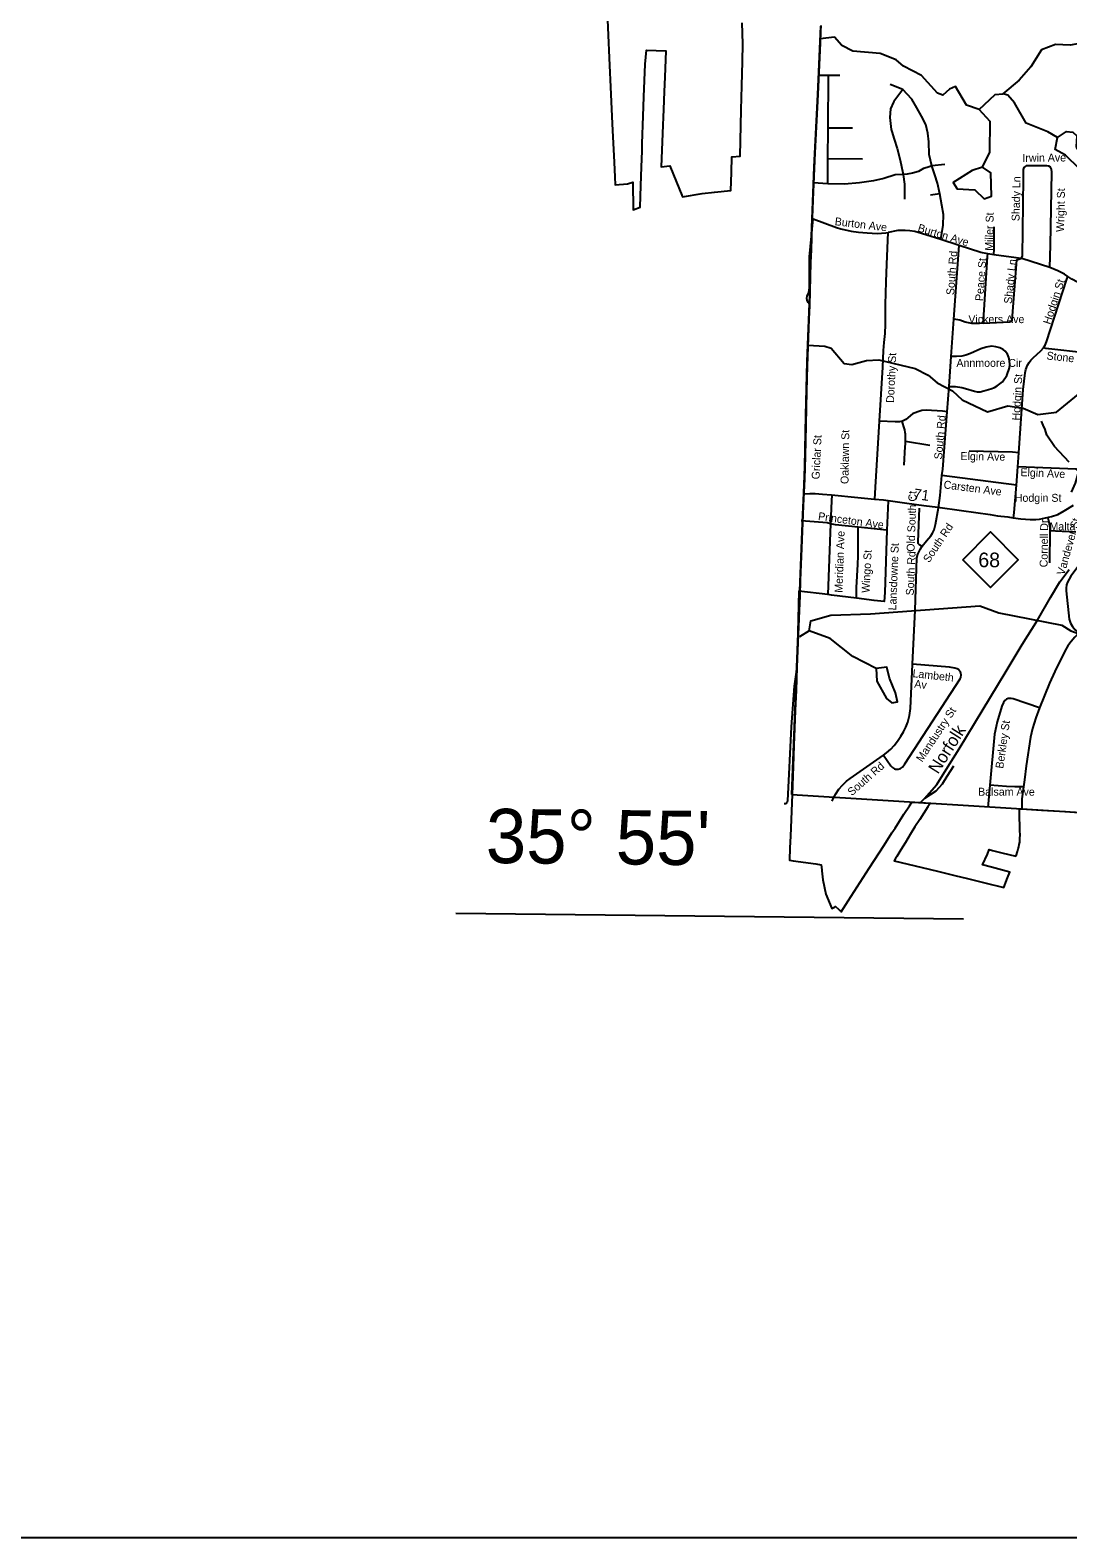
# Model space of a CAD drawing. Extents: x 1662474 to 1856135, y 779280 to 917889.
# Drawn here: x 1680914 to 1693341, y 782767 to 800815 of the extents above; entities that cross this region are included whole.
import ezdxf

# ---------------------------------------------------------------- set-up
doc = ezdxf.new("R2010")
doc.units = 0
for name, color, linetype in [('Exist Boundary Political City Limit New', 7, 'Continuous'), ('Exist Boundary Political CountyLine', 7, 'Continuous'), ('Exist Hydrographic Misc Water Feature', 7, 'Continuous'), ('Exist Hydrographic Pond Under 1500 Sq Ft', 7, 'Continuous'), ('Exist Railroad Mainline', 7, 'Continuous'), ('Exist Railroad Mainline Label', 7, 'Continuous'), ('Exist Railroad Siding', 7, 'Continuous'), ('Exist Road Non-System Type 51', 7, 'Continuous'), ('Exist Road Non-System Type 51 Label', 7, 'Continuous'), ('Exist Road Primary NC Shield CELL', 7, 'Continuous'), ('Exist Road Primary NC Shield Number Label', 7, 'Continuous'), ('Exist Road Primary NC UnDivided 4 Lane Attributed', 7, 'Continuous'), ('Map Preparation Boundary City Limit Buffer Line', 7, 'Continuous'), ('Map Preparation Inset Cut Line', 7, 'Continuous'), ('Map Preparation Longitude Latitude Label', 7, 'Continuous'), ('Map Preparation Longitude Latitude Lines', 7, 'Continuous'), ('Prop Guardrail', 7, 'Continuous')]:
    doc.layers.add(name, color=color, linetype=linetype)

msp = doc.modelspace()

# ---------------------------------------------------------------- linework, layer by layer
at = {"layer": 'Exist Boundary Political City Limit New'}
for points in [[(1687812, 801307), (1687854, 800393), (1687865, 800135), (1687885, 799693), (1687893, 799538), (1687907, 799236), (1687911, 799143), (1687916, 799059), (1687922, 798964), (1688066, 798974), (1688133, 798995), (1688136, 798663), (1688218, 798697), (1688227, 798957), (1688235, 799175), (1688242, 799369), (1688245, 799458), (1688256, 799786), (1688265, 800018), (1688278, 800406), (1688294, 800576), (1688528, 800569), (1688515, 800253), (1688508, 800081), (1688499, 799864), (1688495, 799774), (1688491, 799677), (1688471, 799180), (1688574, 799192), (1688728, 798818), (1688960, 798858), (1689108, 798877), (1689305, 798895), (1689312, 799109), (1689318, 799297), (1689417, 799306), (1689430, 799859), (1689437, 800149), (1689444, 800440), (1689449, 800651), (1689441, 800901)], [(1690383, 800871), (1690380, 800804), (1690374, 800663), (1690348, 800043), (1690310, 799345), (1690288, 798785), (1690284, 798669), (1690277, 798481), (1690266, 798187), (1690261, 798032), (1690248, 797518), (1690241, 797354), (1690223, 796912), (1690216, 796657)], [(1690216, 796657), (1690208, 796303), (1690203, 796083), (1690195, 795715), (1690186, 795441), (1690172, 795120), (1690164, 794919), (1690148, 794516), (1690137, 794230), (1690130, 794039), (1690123, 793863), (1690108, 793485), (1690097, 793191), (1690086, 792912), (1690077, 792672), (1690064, 792350), (1690061, 792259), (1690055, 792120), (1690042, 791773), (1690038, 791664), (1690018, 791166), (1690013, 791026), (1690007, 790879), (1690009, 790878), (1690050, 790873), (1690322, 790834), (1690388, 790824), (1690394, 790762), (1690395, 790750), (1690407, 790642), (1690444, 790474), (1690514, 790300), (1690547, 790318), (1690557, 790323), (1690594, 790292), (1690610, 790278), (1690628, 790263), (1690628, 790262), (1690712, 790392), (1690819, 790559), (1690963, 790783), (1691141, 791059), (1691235, 791207), (1691272, 791264), (1691377, 791428), (1691443, 791530), (1691472, 791575), (1691488, 791574), (1691615, 791566), (1691693, 791561), (1691687, 791553), (1691664, 791517), (1691568, 791368), (1691510, 791278), (1691454, 791186), (1691397, 791092), (1691342, 791002), (1691331, 790984), (1691294, 790923), (1691278, 790898), (1691263, 790872), (1691427, 790832), (1691679, 790770), (1691796, 790742), (1692003, 790691), (1692123, 790662), (1692346, 790608), (1692573, 790552), (1692619, 790666), (1692647, 790735), (1692425, 790794), (1692321, 790822), (1692378, 790953), (1692401, 791006), (1692437, 790997), (1692551, 790968), (1692720, 790926), (1692722, 790931), (1692738, 790983), (1692747, 791014), (1692755, 791039), (1692760, 791068), (1692765, 791094), (1692767, 791124), (1692768, 791148), (1692769, 791174), (1692767, 791238), (1692765, 791324), (1692764, 791360), (1692763, 791407), (1692762, 791445), (1692761, 791467), (1692762, 791480), (1692763, 791482), (1692764, 791494), (1692786, 791493), (1693025, 791478), (1693312, 791460), (1693581, 791443)]]:
    msp.add_lwpolyline(points, dxfattribs=at)
at = {"layer": 'Exist Boundary Political CountyLine'}
for points in [[(1690037, 791664), (1690168, 795016), (1690178, 795271), (1690193, 795592), (1690205, 796201), (1690220, 796849), (1690253, 797643), (1690261, 798032), (1690302, 799178), (1690348, 800043), (1690383, 800862)], [(1690037, 791664), (1701364, 790958), (1714716, 790252), (1740499, 788706), (1750629, 788065), (1759370, 787540), (1762189, 787333), (1768414, 786934), (1776473, 786426), (1794607, 785397), (1814975, 784259), (1839558, 782881)]]:
    msp.add_lwpolyline(points, dxfattribs=at)
at = {"layer": 'Exist Hydrographic Misc Water Feature'}
for points in [[(1692278, 799863), (1692128, 799915), (1691997, 800141), (1691922, 800110), (1691846, 800036), (1691780, 800060), (1691590, 800271), (1691375, 800383), (1691284, 800458), (1691093, 800537), (1690768, 800563), (1690635, 800632), (1690545, 800732), (1690376, 800711)], [(1696848, 799307), (1696741, 799414), (1696726, 799533), (1696486, 799777), (1695764, 800051), (1695389, 800056), (1695313, 800015), (1695155, 800024), (1694632, 800232), (1694558, 800332), (1694551, 800430), (1694469, 800541), (1694261, 800610), (1693637, 800682), (1693370, 800635), (1693195, 800645), (1693027, 800580), (1692900, 800375), (1692757, 800217), (1692563, 800054)], [(1692278, 799863), (1692471, 800046), (1692563, 800054)], [(1693216, 799529), (1693100, 799597), (1692843, 799700), (1692704, 799943), (1692621, 800036), (1692563, 800054)], [(1692320, 799173), (1692406, 799355), (1692409, 799722), (1692278, 799863)], [(1690228, 797044), (1690430, 797032), (1690505, 797007), (1690661, 796823), (1690753, 796812), (1690928, 796861), (1691079, 796867), (1691511, 796763), (1691668, 796685), (1691776, 796594), (1691958, 796498), (1692074, 796391), (1692381, 796244), (1692623, 796317), (1692806, 796291), (1692981, 796215), (1693206, 796243), (1693467, 796458)], [(1693357, 795644), (1693180, 795833), (1693088, 795967), (1693068, 796035), (1693047, 796086), (1693025, 796134)], [(1690244, 793625), (1690262, 793743), (1690504, 793813), (1690979, 793827), (1692289, 793922), (1692513, 793841), (1693270, 793692), (1693378, 793624), (1693652, 793523), (1693960, 793487), (1694549, 793222), (1695382, 793202), (1695731, 793057), (1695920, 792847), (1695977, 792721), (1695991, 792464), (1695922, 792272)], [(1690244, 793625), (1690126, 793553)], [(1691047, 793175), (1690765, 793319), (1690493, 793531), (1690244, 793625)]]:
    msp.add_lwpolyline(points, dxfattribs=at)
at = {"layer": 'Exist Hydrographic Pond Under 1500 Sq Ft'}
for points in [[(1693216, 799529), (1693325, 799602), (1693400, 799594), (1693450, 799550), (1693440, 799419), (1693563, 799210), (1693529, 799142), (1693479, 799153), (1693314, 799320), (1693190, 799388), (1693216, 799529)], [(1692320, 799173), (1692195, 799133), (1691968, 798993), (1692017, 798916), (1692226, 798905), (1692341, 798795), (1692425, 798829), (1692420, 799105), (1692320, 799173)], [(1691047, 793175), (1691054, 793024), (1691169, 792815), (1691235, 792764), (1691301, 792773), (1691278, 792882), (1691204, 793057), (1691172, 793189), (1691047, 793175)]]:
    msp.add_lwpolyline(points, dxfattribs=at)
at = {"layer": 'Exist Railroad Mainline'}
msp.add_line((1691578, 791568), (1691624, 791616), dxfattribs=at)
msp.add_lwpolyline([(1691624, 791616), (1691771, 791784), (1691904, 791996), (1692041, 792213), (1692225, 792516), (1692417, 792839), (1692590, 793122), (1692793, 793459), (1692978, 793754), (1693134, 794023), (1693245, 794211), (1693356, 794360)], dxfattribs=at)
at = {"layer": 'Exist Railroad Siding'}
msp.add_lwpolyline([(1691972, 792003), (1691893, 791880), (1691835, 791790), (1691760, 791707), (1691624, 791616)], dxfattribs=at)
at = {"layer": 'Exist Road Non-System Type 51'}
for p, q in [((1690474, 800271), (1690353, 800271)), ((1690470, 799641), (1690474, 800271)), ((1690609, 800271), (1690474, 800271)), ((1691366, 800106), (1691214, 800165)), ((1690467, 799276), (1690470, 799641)), ((1690761, 799641), (1690470, 799641)), ((1690466, 798977), (1690467, 799276)), ((1690882, 799272), (1690467, 799276)), ((1691868, 799206), (1691712, 799191)), ((1690466, 798977), (1690292, 798986)), ((1691809, 798854), (1691696, 798838)), ((1692039, 798238), (1691820, 798307)), ((1691976, 797357), (1692039, 798238)), ((1692453, 798124), (1692385, 798136)), ((1691945, 796907), (1691976, 797357)), ((1691918, 796551), (1691945, 796907)), ((1691897, 796247), (1691918, 796551)), ((1691688, 795843), (1691399, 795890)), ((1692741, 795589), (1692753, 795756)), ((1692725, 795368), (1692741, 795589)), ((1692725, 795368), (1691834, 795485)), ((1691188, 795182), (1691173, 794829)), ((1690499, 794906), (1690468, 794060)), ((1691173, 794829), (1690830, 794866)), ((1693124, 794820), (1693122, 794438)), ((1692406, 791779), (1692382, 791508))]:
    msp.add_line(p, q, dxfattribs=at)
for points in [[(1691366, 800106), (1691258, 799960), (1691254, 799952), (1691219, 799873), (1691210, 799769), (1691227, 799626), (1691232, 799600), (1691262, 799508), (1691297, 799400), (1691332, 799257), (1691366, 799105), (1691368, 799088)], [(1691712, 799191), (1691682, 799327), (1691678, 799476), (1691664, 799580), (1691639, 799685), (1691588, 799785), (1691531, 799886), (1691472, 799989), (1691366, 800106)], [(1691712, 799191), (1691681, 799180), (1691656, 799170), (1691655, 799170), (1691611, 799157), (1691552, 799124), (1691479, 799102), (1691417, 799091), (1691368, 799088)], [(1691809, 798854), (1691781, 798984), (1691750, 799083), (1691712, 799191)], [(1693124, 797974), (1693132, 798242), (1693148, 799113), (1693147, 799149), (1693134, 799173), (1693113, 799185), (1693088, 799192), (1692843, 799190), (1692829, 799181), (1692814, 799170), (1692805, 799148), (1692806, 799045), (1692796, 798108), (1692780, 798083)], [(1691368, 799088), (1691275, 799083), (1691138, 799038), (1691012, 799012), (1690847, 798986), (1690665, 798973), (1690466, 798977)], [(1691368, 799088), (1691384, 798970), (1691384, 798792)], [(1691820, 798307), (1691847, 798481), (1691851, 798607), (1691833, 798721), (1691809, 798854)], [(1690249, 797535), (1690230, 797555), (1690220, 797577), (1690215, 797608), (1690221, 797632), (1690237, 797667), (1690245, 797697), (1690248, 797734), (1690249, 798100), (1690291, 798556), (1690569, 798451), (1690624, 798436), (1690748, 798410), (1690833, 798396), (1690936, 798387), (1691056, 798382), (1691160, 798387), (1691190, 798392)], [(1691820, 798307), (1691639, 798365), (1691509, 798403), (1691449, 798414), (1691394, 798418), (1691340, 798418), (1691307, 798415), (1691190, 798392)], [(1692453, 798124), (1692457, 798197), (1692460, 798462)], [(1691087, 796133), (1691125, 796779), (1691135, 796980), (1691141, 797077), (1691152, 797184), (1691158, 797293), (1691159, 797532), (1691166, 797802), (1691172, 798012), (1691190, 798392)], [(1692385, 798136), (1692301, 798153), (1692039, 798238)], [(1692326, 797307), (1692340, 797462), (1692378, 798105), (1692385, 798136)], [(1692326, 797307), (1692647, 797322), (1692663, 797326), (1692676, 797343), (1692730, 798065), (1692780, 798083)], [(1692780, 798083), (1692724, 798088), (1692453, 798124)], [(1693124, 797974), (1692792, 798082), (1692780, 798083)], [(1693341, 797866), (1693302, 797892), (1693220, 797933), (1693124, 797974)], [(1693049, 797014), (1693068, 797043), (1693084, 797085), (1693328, 797834), (1693341, 797866)], [(1693691, 797691), (1693523, 797763), (1693388, 797834), (1693341, 797866)], [(1692326, 797307), (1692285, 797304), (1692192, 797303), (1692150, 797311), (1692112, 797321), (1692049, 797345), (1691976, 797357)], [(1691918, 796551), (1691994, 796549), (1692073, 796537), (1692115, 796527), (1692224, 796492), (1692257, 796487), (1692292, 796487), (1692337, 796496), (1692418, 796520), (1692463, 796539), (1692495, 796558), (1692528, 796580), (1692559, 796606), (1692612, 796681), (1692643, 796772), (1692648, 796813), (1692643, 796855), (1692634, 796896), (1692617, 796935), (1692589, 796971), (1692566, 796993), (1692526, 797012), (1692478, 797026), (1692428, 797031), (1692365, 797019), (1692298, 797000), (1692176, 796946), (1692121, 796926), (1692071, 796913), (1692006, 796908), (1691945, 796907)], [(1692753, 795756), (1692808, 796512), (1692829, 796712), (1692838, 796752), (1692860, 796804), (1692879, 796838), (1692900, 796865), (1692925, 796892), (1693017, 796976), (1693049, 797014)], [(1693591, 796949), (1693540, 796952), (1693113, 796999), (1693079, 797005), (1693049, 797014)], [(1691897, 796247), (1691841, 796254), (1691643, 796266), (1691594, 796262), (1691544, 796247), (1691482, 796221), (1691401, 796153), (1691362, 796135), (1691358, 796135)], [(1691031, 795198), (1691038, 795346), (1691087, 796133)], [(1691358, 796135), (1691324, 796127), (1691275, 796125), (1691087, 796133)], [(1691399, 795890), (1691399, 795960), (1691398, 795977), (1691395, 795997), (1691388, 796030), (1691384, 796044), (1691359, 796130), (1691358, 796135)], [(1691834, 795485), (1691843, 795559), (1691897, 796247)], [(1691381, 795607), (1691395, 795830), (1691398, 795859), (1691399, 795890)], [(1692753, 795756), (1692679, 795762), (1692158, 795775)], [(1693386, 795286), (1693434, 795394), (1693465, 795505), (1693468, 795529), (1693459, 795548), (1693440, 795559), (1692741, 795589)], [(1691794, 795098), (1691812, 795245), (1691834, 795485)], [(1692692, 794975), (1692699, 795040), (1692725, 795368)], [(1690514, 795249), (1690509, 795180), (1690499, 794906)], [(1691560, 795091), (1691543, 794688), (1691546, 794672), (1691561, 794656), (1691596, 794636)], [(1691596, 794636), (1691650, 794700), (1691700, 794763), (1691720, 794793), (1691741, 794835), (1691757, 794898), (1691794, 795098)], [(1690499, 794906), (1690459, 794917), (1690147, 794942)], [(1690830, 794866), (1690558, 794895), (1690499, 794906)], [(1690812, 794016), (1690811, 794143), (1690827, 794418), (1690831, 794522), (1690832, 794665), (1690830, 794866)], [(1691173, 794829), (1691149, 794084), (1691141, 793975), (1691023, 793988), (1690812, 794016)], [(1693101, 794977), (1693112, 794928), (1693124, 794852), (1693124, 794820)], [(1693436, 794805), (1693195, 794818), (1693124, 794820)], [(1693993, 794819), (1693875, 794893), (1693855, 794899), (1693827, 794890), (1693810, 794872), (1693553, 794520), (1693465, 794394), (1693379, 794280), (1693356, 794244), (1693338, 794209), (1693327, 794174), (1693321, 794135), (1693321, 794102), (1693356, 793765), (1693373, 793718), (1693398, 793676), (1693430, 793638), (1693474, 793600)], [(1691481, 793227), (1691511, 793870), (1691534, 794497), (1691546, 794542), (1691575, 794606), (1691596, 794636)], [(1690468, 794060), (1690121, 794101), (1690099, 793272), (1690087, 793129), (1690065, 792962), (1690028, 792475), (1689983, 791588), (1689979, 791572), (1689970, 791562), (1689958, 791554), (1689942, 791554)], [(1690812, 794016), (1690512, 794052), (1690468, 794060)], [(1693474, 793600), (1693424, 793549), (1693382, 793498), (1693343, 793445), (1693304, 793381), (1693184, 793138), (1693121, 792998), (1693000, 792704)], [(1691133, 792136), (1691171, 792164), (1691222, 792210), (1691260, 792251), (1691303, 792305), (1691343, 792362), (1691375, 792416), (1691402, 792472), (1691423, 792530), (1691443, 792612), (1691456, 792694), (1691481, 793227)], [(1691133, 792136), (1691223, 792007), (1691241, 791990), (1691264, 791974), (1691279, 791969), (1691309, 791967), (1691339, 791976), (1691361, 791991), (1691391, 792033), (1692053, 793050), (1692060, 793067), (1692063, 793097), (1692060, 793115), (1692054, 793132), (1692044, 793147), (1692031, 793160), (1692015, 793170), (1691989, 793178), (1691924, 793188), (1691481, 793227)], [(1693000, 792704), (1692686, 792810), (1692663, 792816), (1692638, 792816), (1692626, 792814), (1692608, 792806), (1692588, 792791), (1692569, 792765), (1692551, 792722), (1692495, 792534), (1692481, 792479), (1692463, 792387), (1692406, 791779)], [(1693000, 792704), (1692957, 792585), (1692919, 792457), (1692896, 792353), (1692843, 792008), (1692824, 791842), (1692812, 791758)], [(1690519, 791587), (1690532, 791617), (1690563, 791674), (1690600, 791728), (1690642, 791778), (1690690, 791823), (1690733, 791856), (1691133, 792136)], [(1692812, 791758), (1692708, 791758), (1692607, 791761), (1692406, 791779)], [(1692812, 791758), (1692792, 791614), (1692791, 791480)]]:
    msp.add_lwpolyline(points, dxfattribs=at)
at = {"layer": 'Exist Road Primary NC Shield CELL'}
msp.add_lwpolyline([(1692082, 794476), (1692415, 794809), (1692748, 794476), (1692415, 794143)], close=True, dxfattribs=at)
at = {"layer": 'Exist Road Primary NC UnDivided 4 Lane Attributed'}
msp.add_lwpolyline([(1690178, 795265), (1690253, 795269), (1690316, 795267), (1690405, 795261), (1690509, 795251), (1690826, 795219), (1691026, 795202), (1691133, 795191), (1691414, 795153), (1691616, 795124), (1691783, 795104), (1692067, 795063), (1692410, 795018), (1692500, 795003), (1692621, 794988), (1692688, 794979), (1692778, 794966), (1692890, 794957), (1692956, 794958), (1693002, 794961), (1693074, 794978), (1693146, 794995), (1693220, 795019), (1693299, 795059), (1693410, 795128)], dxfattribs=at)
at = {"layer": 'Map Preparation Boundary City Limit Buffer Line'}
for points in [[(1687812, 801307), (1687854, 800393), (1687865, 800135), (1687885, 799693), (1687893, 799538), (1687907, 799236), (1687911, 799143), (1687916, 799059), (1687922, 798964), (1688066, 798974), (1688133, 798995), (1688136, 798663), (1688218, 798697), (1688227, 798957), (1688235, 799175), (1688242, 799369), (1688245, 799458), (1688256, 799786), (1688265, 800018), (1688278, 800406), (1688294, 800576), (1688528, 800569), (1688515, 800253), (1688508, 800081), (1688499, 799864), (1688495, 799774), (1688491, 799677), (1688471, 799180), (1688574, 799192), (1688728, 798818), (1688960, 798858), (1689108, 798877), (1689305, 798895), (1689312, 799109), (1689318, 799297), (1689417, 799306), (1689430, 799859), (1689437, 800149), (1689444, 800440), (1689449, 800651), (1689441, 800901)], [(1690383, 800871), (1690380, 800804), (1690374, 800663), (1690348, 800043), (1690310, 799345), (1690288, 798785), (1690284, 798669), (1690277, 798481), (1690266, 798187), (1690261, 798032), (1690248, 797518), (1690241, 797354), (1690223, 796912), (1690216, 796657)], [(1690216, 796657), (1690208, 796303), (1690203, 796083), (1690195, 795715), (1690186, 795441), (1690172, 795120), (1690164, 794919), (1690148, 794516), (1690137, 794230), (1690130, 794039), (1690123, 793863), (1690108, 793485), (1690097, 793191), (1690086, 792912), (1690077, 792672), (1690064, 792350), (1690061, 792259), (1690055, 792120), (1690042, 791773), (1690038, 791664), (1690018, 791166), (1690013, 791026), (1690007, 790879), (1690009, 790878), (1690050, 790873), (1690322, 790834), (1690388, 790824), (1690394, 790762), (1690395, 790750), (1690407, 790642), (1690444, 790474), (1690514, 790300), (1690547, 790318), (1690557, 790323), (1690594, 790292), (1690610, 790278), (1690628, 790263), (1690628, 790262), (1690712, 790392), (1690819, 790559), (1690963, 790783), (1691141, 791059), (1691235, 791207), (1691272, 791264), (1691377, 791428), (1691443, 791530), (1691472, 791575), (1691488, 791574), (1691615, 791566), (1691693, 791561), (1691687, 791553), (1691664, 791517), (1691568, 791368), (1691510, 791278), (1691454, 791186), (1691397, 791092), (1691342, 791002), (1691331, 790984), (1691294, 790923), (1691278, 790898), (1691263, 790872), (1691427, 790832), (1691679, 790770), (1691796, 790742), (1692003, 790691), (1692123, 790662), (1692346, 790608), (1692573, 790552), (1692619, 790666), (1692647, 790735), (1692425, 790794), (1692321, 790822), (1692378, 790953), (1692401, 791006), (1692437, 790997), (1692551, 790968), (1692720, 790926), (1692722, 790931), (1692738, 790983), (1692747, 791014), (1692755, 791039), (1692760, 791068), (1692765, 791094), (1692767, 791124), (1692768, 791148), (1692769, 791174), (1692767, 791238), (1692765, 791324), (1692764, 791360), (1692763, 791407), (1692762, 791445), (1692761, 791467), (1692762, 791480), (1692763, 791482), (1692764, 791494), (1692786, 791493), (1693025, 791478), (1693312, 791460), (1693581, 791443)]]:
    msp.add_lwpolyline(points, dxfattribs=at)
at = {"layer": 'Map Preparation Inset Cut Line'}
msp.add_lwpolyline([(1731036, 782767), (1668486, 782767), (1668486, 826588), (1731036, 826588)], close=True, dxfattribs=at)
at = {"layer": 'Map Preparation Longitude Latitude Lines'}
msp.add_line((1686012, 790243), (1692092, 790179), dxfattribs=at)

# ---------------------------------------------------------------- texts
at = {"layer": 'Exist Railroad Mainline Label'}
msp.add_text('Norfolk', height=150, rotation=57.6832, dxfattribs=at).set_placement((1691786, 791901))
at = {"layer": 'Exist Road Non-System Type 51 Label'}
for s, rotation, p in [('Irwin Ave', 0.5717, (1692798, 799238)), ('Shady Ln', 88.6549, (1692762, 798527)), ('Wright St', 88.6549, (1693295, 798398)), ('Miller St', 88.6549, (1692443, 798173)), ('Burton Ave', 353.1516, (1690546, 798481)), ('Burton Ave', 343.2121, (1691536, 798408)), ('South Rd', 85.8516, (1691979, 797641)), ('Peace St', 85.444, (1692325, 797569)), ('Shady Ln', 84.0301, (1692669, 797535)), ('Hodgin St', 71.7488, (1693131, 797285)), ('Dorothy St', 87.3426, (1691259, 796351)), ('Stone Pl', 353.7188, (1693083, 796874)), ('Hodgin St', 86.7653, (1692766, 796140)), ('South Rd', 85.078, (1691834, 795673)), ('Griclar St', 87.3139, (1690367, 795436)), ('Oaklawn St', 89.0765, (1690714, 795381)), ('Elgin Ave', 359.1478, (1692055, 795669)), ('Elgin Ave', 357.5083, (1692772, 795477)), ('Carsten Ave', 352.6604, (1691849, 795331)), ('Old South Ct', 88.0612, (1691505, 794570)), ('Princeton Ave', 352.2304, (1690346, 794952)), ('Meridian Ave', 87.9613, (1690642, 794079)), ('South Rd', 56.2083, (1691679, 794432)), ('Cornell Dr', 89.1636, (1693098, 794384)), ('Vandever St', 74.3037, (1693298, 794284)), ('Lansdowne St', 87.699, (1691285, 793868)), ('Wingo St', 86.8706, (1690965, 794076)), ('South Rd', 87.5111, (1691495, 794047)), ('Lambeth', 353.6561, (1691478, 793071)), (' Av', 353.6561, (1691464, 792949)), ('Mandustry St', 56.5704, (1691596, 792046)), ('Berkley St', 81.9096, (1692567, 791971)), ('South Rd', 41.1425, (1690754, 791643))]:
    msp.add_text(s, height=95, rotation=rotation, dxfattribs=at).set_placement(p)
for s, p in [('Vickers Ave', (1692150, 797308)), ('Annmoore Cir', (1692007, 796784)), ('Hodgin St', (1692706, 795169)), ('Malta Pl', (1693121, 794828)), ('Balsam Ave', (1692267, 791651))]:
    msp.add_text(s, height=95, dxfattribs=at).set_placement(p)
at = {"layer": 'Exist Road Primary NC Shield Number Label'}
msp.add_text('68', height=175, dxfattribs=at).set_placement((1692269, 794386))
at = {"layer": 'Map Preparation Longitude Latitude Label'}
msp.add_text("35° 55'", height=650, rotation=359.3988, dxfattribs=at).set_placement((1686369, 790846))
at = {"layer": 'Prop Guardrail'}
msp.add_text('.71', height=125, rotation=351.752, dxfattribs=at).set_placement((1691442, 795212))

doc.saveas('drawing.dxf')
